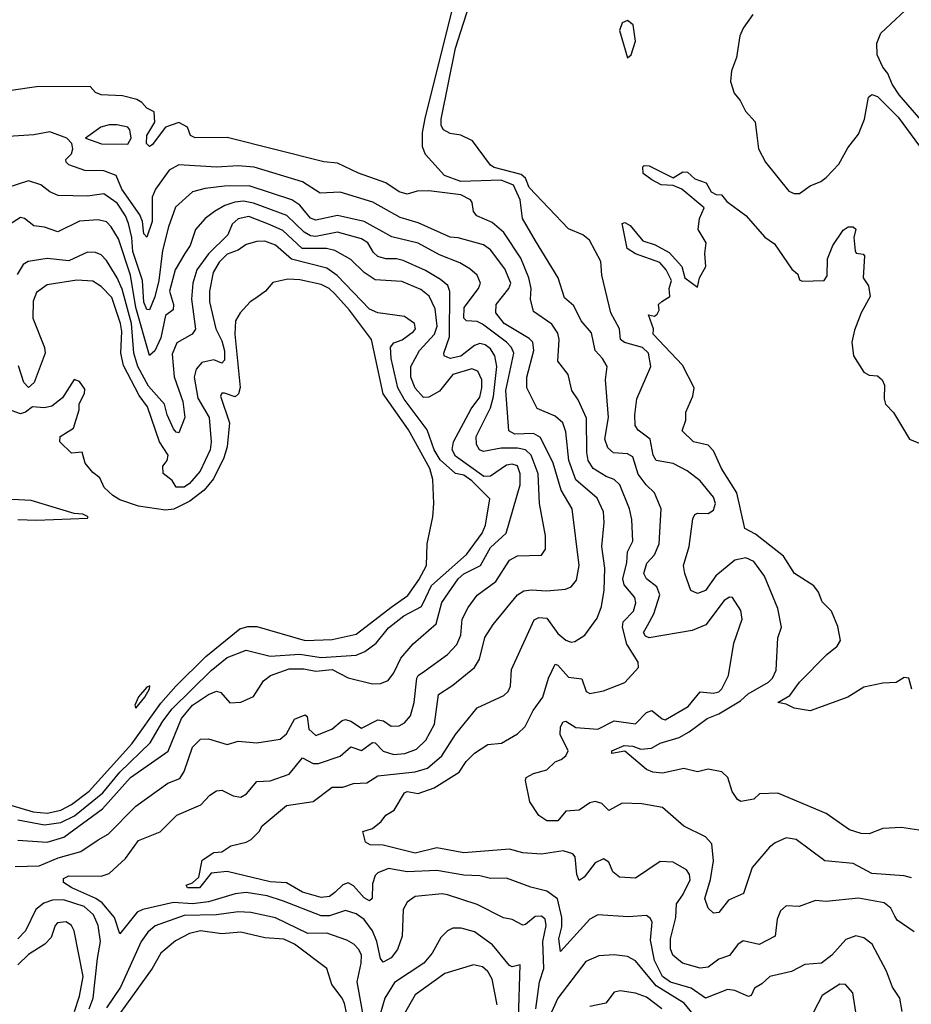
# Model space of a CAD drawing. Extents: x 1603745 to 1745082, y 385868 to 533966.
# Tile 343 of 646: x 1722942 to 1726261, y 434452 to 438115. Entities that reach past the tile are written whole.
import ezdxf

# ---------------------------------------------------------------- set-up
doc = ezdxf.new("R2010")
doc.units = 0

msp = doc.modelspace()

# ---------------------------------------------------------------- linework, layer by layer
at = {"layer": '0CON20XD'}
for points in [[(1724958, 435362), (1724975, 435375.6), (1724983.8, 435395), (1724954.1, 435455), (1724956, 435484), (1724965, 435502.9), (1724975, 435505.5), (1725012.1, 435482.1), (1725095, 435476), (1725155, 435506.9), (1725235, 435495.8), (1725275, 435537.2), (1725295, 435545.3), (1725333.3, 435513.3), (1725345, 435510.5), (1725430.5, 435559.5), (1725475, 435614.1), (1725525, 435608.9), (1725545, 435614.7), (1725556.2, 435625), (1725580.5, 435675), (1725600.8, 435795), (1725631.1, 435885), (1725627.2, 435917.2), (1725595.6, 435965), (1725585, 435967.1), (1725565, 435953.9), (1725495.9, 435864.1), (1725445, 435842.8), (1725285.6, 435815.6), (1725271.8, 435821.8), (1725264.4, 435835), (1725278.8, 435861.2), (1725302.4, 435905), (1725324.8, 435975), (1725313.8, 436005), (1725275, 436035.4), (1725266.2, 436055), (1725276.4, 436093.6), (1725305.8, 436124.2), (1725323.1, 436165), (1725330.3, 436295), (1725305.4, 436355), (1725274.2, 436384.2), (1725244.4, 436424.4), (1725225, 436488.2), (1725205, 436499.4), (1725153.2, 436503.2), (1725132, 436522), (1725120.2, 436555), (1725134, 436635), (1725123.1, 436775), (1725128.8, 436825), (1725111.5, 436855), (1725084.3, 436884.3), (1725070.7, 436950.7), (1725032.2, 436995), (1725005, 437050.9), (1724970.6, 437080.6), (1724946.4, 437155), (1724862.8, 437292.8), (1724813.5, 437375), (1724805.4, 437445), (1724780.1, 437500.1), (1724735, 437517.8), (1724585, 437513.8), (1724524, 437535), (1724453.3, 437613.3), (1724441.9, 437641.9), (1724442.2, 437695), (1724452, 437748), (1724630.3, 438465)], [(1726305, 435097.3), (1726225, 435109.5), (1726155, 435105.4), (1726105, 435086.4), (1726075, 435086.7), (1726031.1, 435101.1), (1725945, 435161.5), (1725765, 435237.5), (1725695.7, 435234.3), (1725675, 435214.4), (1725626.2, 435206.2), (1725614.2, 435214.2), (1725595, 435243.3), (1725578.6, 435295), (1725556.1, 435316.1), (1725505, 435327.1), (1725465, 435317.2), (1725415, 435329.2), (1725335, 435312.3), (1725299.2, 435315), (1725276, 435325), (1725195, 435393.1), (1725146.7, 435385), (1725146, 435395), (1725192.5, 435415), (1725225, 435412.7), (1725255, 435401.2), (1725294.8, 435405.2), (1725326.6, 435423.4), (1725397.1, 435445), (1725435, 435465.3), (1725501.8, 435515), (1725545, 435532.2), (1725625, 435580.6), (1725653.5, 435606.5), (1725730.2, 435649.8), (1725744.7, 435665), (1725758.8, 435695), (1725764.4, 435815), (1725777.8, 435855), (1725764.5, 435925), (1725714.6, 436045), (1725675, 436099.6), (1725645, 436112.8), (1725605, 436104.7), (1725534.2, 436045.8), (1725495, 435991.1), (1725465, 435980), (1725440.9, 435990.9), (1725417.8, 436055), (1725413.6, 436085), (1725434.7, 436155.3), (1725448.1, 436258.1), (1725455, 436274), (1725465, 436279.5), (1725505, 436278.5), (1725525, 436290), (1725532.9, 436315), (1725525, 436338.1), (1725475, 436399.5), (1725427, 436437), (1725375, 436464.2), (1725311.2, 436475), (1725300.5, 436495), (1725288.8, 436555), (1725245, 436588.5), (1725233.8, 436605), (1725231.8, 436645), (1725239.2, 436705), (1725292.2, 436825), (1725283.6, 436875), (1725261.3, 436895), (1725194.3, 436914.3), (1725178.9, 436925), (1725174.6, 436965), (1725143.2, 437025), (1725109.3, 437165), (1725105.3, 437215), (1725063.7, 437295), (1725038.7, 437315), (1724985, 437337.7), (1724838.6, 437491.4), (1724825.6, 437525.6), (1724808.9, 437538.9), (1724708.6, 437565), (1724695, 437573.8), (1724627.5, 437665), (1724585, 437685.5), (1724545, 437692.3), (1724519.4, 437705), (1724511.3, 437721.3), (1724511.1, 437745), (1724565, 438010), (1724625, 438200.8)], [(1726635, 437382.5), (1726605, 437390), (1726575, 437388.1), (1726542.3, 437412.3), (1726480.4, 437490.4), (1726456.5, 437536.5), (1726428.4, 437565), (1726378.9, 437648.9), (1726216.3, 437836.3), (1726190.2, 437875), (1726173.9, 437915), (1726155, 437938.5), (1726134.7, 437985), (1726132.4, 438027.6), (1726147.5, 438065), (1726275.3, 438184.7)], [(1725205, 437973.8), (1725218.8, 437985), (1725234.4, 438035), (1725226, 438096), (1725205, 438112), (1725185, 438103.8), (1725174.6, 438075), (1725205, 437973.8)], [(1725670.8, 438135), (1725635, 438083.8), (1725622.5, 438055), (1725610, 437975), (1725592, 437925), (1725588.8, 437885), (1725601.7, 437841.7), (1725624.4, 437814.4), (1725644, 437775), (1725680, 437735), (1725686.2, 437685)], [(1725125.2, 436415.2), (1725076.7, 436445), (1725058.1, 436475), (1725052.9, 436505), (1725052.3, 436632.3), (1725021.4, 436701.4), (1724997.7, 436735), (1724983.8, 436795), (1724945.4, 436845), (1724950, 436925), (1724945, 436949.4), (1724922.7, 436982.7), (1724855, 437029.2), (1724843.2, 437075), (1724845.8, 437115), (1724837.7, 437155), (1724807.7, 437227.7), (1724745, 437323.9), (1724700.6, 437360.6), (1724644.2, 437385), (1724631.8, 437401.8), (1724627.1, 437435), (1724620, 437445), (1724585, 437463.2), (1724465, 437479), (1724422.2, 437477.8), (1724385, 437465.7), (1724355, 437474.7), (1724305, 437508.8), (1724204.1, 437544.1), (1724125, 437581.2), (1724075, 437586.1), (1723715, 437676.8), (1723595, 437675.6), (1723578, 437685), (1723566.5, 437715), (1723535, 437732.5), (1723485, 437715.4), (1723435, 437649.6), (1723425, 437644), (1723414.8, 437654.8), (1723415.6, 437685), (1723445.7, 437734.3), (1723442.5, 437772.5), (1723415, 437785.6), (1723397.2, 437807.2), (1723378.3, 437818.3), (1723325, 437831.7), (1723245, 437835.3), (1723225, 437844.6), (1723205, 437866.3), (1723005, 437865.3), (1722806.4, 437836.4)], [(1725686.2, 437685), (1725692.2, 437635), (1725718.1, 437585), (1725805, 437477.5), (1725825, 437468.1), (1725845, 437468.1), (1725885, 437497.5), (1725925, 437513.1), (1725945, 437528.1), (1725991.7, 437578.3), (1726025, 437638.6), (1726065, 437689.1), (1726087.7, 437745), (1726102.5, 437827.5), (1726115, 437836.7), (1726135, 437829.6), (1726212.9, 437752.9), (1726323, 437603)], [(1723345, 437652.5), (1723356.8, 437675), (1723352.5, 437705), (1723345, 437715.5), (1723303.6, 437723.6), (1723275, 437724.5), (1723243.8, 437715), (1723187.5, 437675), (1723246.4, 437653.6), (1723345, 437652.5)], [(1726226.9, 434425), (1726219.1, 434475), (1726191.2, 434515), (1726169.1, 434575), (1726116.2, 434675), (1726085, 434698.8), (1726055, 434706.4), (1726017.4, 434692.6), (1725965.5, 434635), (1725927.5, 434605), (1725865, 434599.2), (1725815, 434573.8), (1725735, 434554.6), (1725705, 434527.3), (1725677.9, 434512.1), (1725665, 434484.2), (1725655, 434481.1), (1725605, 434503.6), (1725576.5, 434506.5), (1725495, 434474.2), (1725441.5, 434511.5), (1725365, 434534.4), (1725335.7, 434555), (1725305.1, 434615), (1725290.3, 434689.7), (1725296.8, 434756.8), (1725290.8, 434770.8), (1725275, 434782.7), (1725207.4, 434777.4), (1725095, 434784.6), (1725065, 434767.9), (1724955, 434648.6), (1724949.2, 434695), (1724960.3, 434739.7), (1724961, 434775), (1724944.1, 434844.1), (1724905, 434873.2), (1724845, 434887.5), (1724755, 434921.3), (1724695, 434919.2), (1724655, 434930), (1724595, 434932.4), (1724495, 434949.8), (1724384.8, 434944.8), (1724315, 434956.5), (1724275, 434940.7), (1724265, 434930.9), (1724255, 434900), (1724254.7, 434845.3), (1724245, 434836.9), (1724225, 434848.1), (1724185, 434892), (1724165, 434904), (1724145, 434896), (1724115, 434867.8), (1724095, 434853.3), (1724065, 434849.4), (1723995, 434869.3), (1723935, 434904), (1723875, 434907.2), (1723715, 434946.2), (1723655, 434939.2), (1723611.9, 434885), (1723566.7, 434885), (1723562.5, 434895), (1723586, 434904), (1723608.9, 434925), (1723621.4, 434988.6), (1723665, 435016.2), (1723695, 435019.2), (1723728.8, 435041.2), (1723785, 435054.6), (1723804.3, 435065), (1723834.3, 435095), (1723844.6, 435115.4), (1723935, 435191.1), (1724035, 435206.5), (1724105, 435259.4), (1724145, 435259.6), (1724185, 435272.7), (1724234.4, 435275.6), (1724275, 435301.2), (1724415, 435316.8), (1724460.7, 435330.7), (1724513.4, 435376.6), (1724565, 435455.5), (1724645, 435554.4), (1724745, 435601.2), (1724760.9, 435615), (1724768.7, 435635), (1724772.6, 435697.4), (1724857.9, 435882.1), (1724875, 435891), (1724905, 435887.9), (1724945, 435832), (1724975, 435806.2), (1724995, 435799.2), (1725008.7, 435801.3), (1725045.6, 435825), (1725091.9, 435888.1), (1725108.5, 435931.5), (1725117.5, 435992.5), (1725120.2, 436075), (1725108.9, 436155), (1725117.5, 436245), (1725115.3, 436284.7), (1725091.8, 436335), (1725012.7, 436402.7), (1724987, 436475), (1724975, 436581.2), (1724963.8, 436615), (1724935, 436640.6), (1724868.2, 436668.2), (1724830, 436745), (1724830.3, 436785), (1724856.2, 436885), (1724852.2, 436915), (1724839, 436929), (1724745.8, 436985), (1724714.3, 437025), (1724716.5, 437055), (1724763.7, 437115), (1724770.8, 437135), (1724747.8, 437187.8), (1724695, 437259.6), (1724668.2, 437278.2), (1724575, 437303.5), (1724545, 437306.2), (1724425, 437359.6), (1724358.9, 437378.9), (1724256.6, 437436.6), (1724135, 437473.5), (1724060.7, 437469.3), (1723995, 437512.2), (1723815, 437566.7), (1723755, 437571.3), (1723675, 437567.2), (1723535, 437575.9), (1723498.4, 437555), (1723447.8, 437485), (1723435.6, 437454.4), (1723434.8, 437365), (1723415, 437306), (1723405, 437318.8), (1723399.7, 437365), (1723389.5, 437389.5), (1723322.8, 437485), (1723300.9, 437535), (1723255, 437553.1), (1723185, 437554.2), (1723125.8, 437575), (1723115.8, 437585), (1723114, 437595), (1723135, 437616.2), (1723140, 437635), (1723136.2, 437655), (1723118, 437675), (1723055, 437698.2), (1722995, 437687.1), (1722900.5, 437680.5)], [(1726263.9, 435623.9), (1726252.5, 435665), (1726235, 435667.5), (1726205, 435648.6), (1726155, 435647.1), (1726085, 435631.2), (1726025, 435594.5), (1725885, 435543.1), (1725825, 435554), (1725795, 435568.8), (1725764.2, 435574.2), (1725809.5, 435600.5), (1725845, 435650), (1725946.5, 435753.5), (1725985.3, 435784.7), (1725997.8, 435805), (1725987.3, 435857.3), (1725964.2, 435915), (1725929.5, 435949.5), (1725916, 435985), (1725899, 436009), (1725826.2, 436055), (1725785, 436119.4), (1725680.8, 436200.8), (1725642.2, 436222.2), (1725611.4, 436355), (1725555, 436445.5), (1725525, 436511.5), (1725505, 436531.8), (1725450, 436545), (1725408.8, 436585), (1725422.5, 436625), (1725422.2, 436655), (1725448.6, 436715), (1725452.7, 436745), (1725409.6, 436829.6), (1725300, 436945), (1725301.2, 436965), (1725283.3, 437016.7), (1725305, 437012.5), (1725315, 437020), (1725322.5, 437035), (1725320, 437055), (1725333, 437067), (1725362.5, 437085), (1725360, 437115), (1725368.1, 437145), (1725348.5, 437185), (1725325, 437212), (1725234.5, 437244.5), (1725204.2, 437264.2), (1725185, 437356.7), (1725195, 437360.5), (1725215, 437349.2), (1725262, 437292), (1725307.7, 437277.7), (1725359.5, 437249.5), (1725407.2, 437197.2), (1725418.8, 437155), (1725465, 437120), (1725473.3, 437155), (1725496.4, 437196.4), (1725492.5, 437245), (1725497.5, 437285), (1725467.5, 437335), (1725473.3, 437375), (1725490, 437415), (1725407.1, 437485), (1725375, 437498.5), (1725330.6, 437500.6), (1725295, 437520), (1725263.6, 437543.6), (1725261.8, 437568.2), (1725267, 437573), (1725285, 437571.2), (1725375, 437527.3), (1725411.3, 437548.7), (1725428.1, 437548.1), (1725455, 437523.6), (1725497.9, 437507.9), (1725516, 437475), (1725535, 437464.4), (1725555, 437463.8), (1725575, 437438.8), (1725645, 437386.2), (1725716.1, 437306.1), (1725751.7, 437281.7), (1725817, 437187), (1725838.3, 437168.3), (1725845, 437147.5), (1725855, 437142), (1725936.7, 437145), (1725947.7, 437162.3), (1725948.8, 437225), (1725968.8, 437275), (1726007.7, 437332.3), (1726026, 437344), (1726045, 437344), (1726055, 437336.2), (1726047.8, 437305), (1726052.5, 437255), (1726056.4, 437246.4), (1726082.5, 437242.5), (1726086.7, 437236.7), (1726082.5, 437155), (1726101.4, 437125), (1726107.8, 437085), (1726074.3, 437025), (1726050, 436960), (1726039.4, 436915), (1726045.6, 436865), (1726085, 436804), (1726105, 436792.5), (1726135, 436790.6), (1726152.9, 436775), (1726161.4, 436755), (1726160, 436705), (1726165.8, 436685), (1726195, 436653.8), (1726254.5, 436554.5), (1726305, 436533.5)], [(1723924.9, 434834.9), (1723863.1, 434855), (1723785, 434867.3), (1723745, 434862.3), (1723645, 434832.9), (1723585, 434825.5), (1723515, 434830.5), (1723401.1, 434805), (1723379.3, 434795), (1723315, 434714.2), (1723294.8, 434775), (1723249, 434829), (1723225.8, 434845.8), (1723136, 434885), (1723105.6, 434905), (1723105, 434919.2), (1723125, 434929.6), (1723245, 434928.9), (1723275, 434938.1), (1723336.1, 434993.9), (1723385, 435061.5), (1723465, 435093.8), (1723527.3, 435155), (1723616.7, 435193.3), (1723650.5, 435229.5), (1723674.5, 435245.5), (1723695, 435248.1), (1723737.1, 435227.1), (1723765, 435222.5), (1723787.1, 435235), (1723825, 435281.2), (1723875, 435283.8), (1723945, 435308.6), (1723995, 435369.1), (1724035, 435347.1), (1724055, 435347.1), (1724134.8, 435375.2), (1724175, 435410), (1724215, 435396.5), (1724255, 435425.2), (1724265, 435424.7), (1724295, 435393.9), (1724335, 435381.2), (1724375.5, 435384.5), (1724419.1, 435400.9), (1724454.3, 435435), (1724486.3, 435493.7), (1724501.5, 435605), (1724555, 435638.7), (1724635.6, 435704.4), (1724654, 435736), (1724673.6, 435816.4), (1724704.8, 435865.2), (1724795, 435975.5), (1724819.4, 435990.6), (1724845.9, 435994.1), (1724905, 435990.7), (1724974.1, 435995.9), (1724995.3, 436004.7), (1725015, 436030), (1725025.3, 436085), (1724998.4, 436295), (1724958.1, 436365), (1724927.6, 436465), (1724880.4, 436560.4), (1724855.2, 436575.2), (1724785, 436573.1), (1724763.3, 436585), (1724752.4, 436735), (1724782.1, 436875), (1724773.1, 436895), (1724754, 436915), (1724665, 436982.4), (1724645, 436992.2), (1724605, 436994.6), (1724595.2, 437005.2), (1724597, 437045), (1724650.3, 437115), (1724657.4, 437135), (1724645.3, 437165), (1724618.1, 437188.1), (1724581.2, 437211.2), (1724505, 437240.9), (1724425, 437283.2), (1724327.8, 437307.8), (1724225, 437364.8), (1724125, 437386.6), (1724045, 437369.1), (1724025, 437377.3), (1723985.1, 437425.1), (1723955, 437445.5), (1723796.7, 437496.7), (1723704.5, 437495.5), (1723632.8, 437487.2), (1723585.7, 437475), (1723522.4, 437417.6), (1723496, 437345), (1723473.9, 437256.1), (1723460.8, 437145), (1723445.6, 437084.4), (1723425, 437035.5), (1723415, 437036.5), (1723404.1, 437064.1), (1723399.6, 437145), (1723363.3, 437253.3), (1723360, 437305), (1723347.5, 437357.5), (1723336.5, 437385), (1723305, 437432.3), (1723255, 437467.7), (1723195, 437458.1), (1723085, 437461.1), (1723054.3, 437474.3), (1723021.2, 437501.2), (1722975, 437515.2), (1722895, 437490)], [(1722925, 434964.4), (1723015, 434966.9), (1723085, 434996.6), (1723169.4, 435020.6), (1723235, 435063.1), (1723271.1, 435085), (1723375, 435188.8), (1723493.3, 435275), (1723538.2, 435291.8), (1723555, 435317.8), (1723585, 435408.9), (1723615, 435437.8), (1723645, 435439.5), (1723715, 435418.2), (1723755, 435430.7), (1723825.2, 435424.8), (1723911.3, 435438.7), (1723935, 435458.2), (1723965, 435512.8), (1724005, 435529.2), (1724012.6, 435522.6), (1724018.9, 435475), (1724045, 435451.4), (1724104.2, 435475.8), (1724142.7, 435507.3), (1724155, 435511), (1724175, 435504.8), (1724215, 435478.7), (1724275, 435510.5), (1724296.7, 435506.7), (1724325, 435486.4), (1724355, 435487.3), (1724375, 435498.5), (1724396.8, 435525), (1724411.1, 435575), (1724421.1, 435665), (1724426, 435675), (1724449.2, 435690.8), (1724535, 435753.2), (1724569.2, 435790.8), (1724584.8, 435825), (1724588.9, 435885), (1724611.6, 435928.4), (1724645, 435974.6), (1724715.3, 436025), (1724765, 436103.8), (1724795, 436120.6), (1724885, 436122.5), (1724900, 436145), (1724899.3, 436195), (1724877.5, 436315), (1724872.5, 436425), (1724846.6, 436495), (1724825, 436514.2), (1724795, 436520.8), (1724735, 436521.5), (1724668.2, 436508.2), (1724654.5, 436515), (1724642.8, 436535), (1724641.2, 436565), (1724695, 436670.7), (1724706.2, 436713.8), (1724718.4, 436825), (1724710.8, 436865), (1724695, 436890.3), (1724675, 436905.6), (1724655, 436910.9), (1724635, 436902.5), (1724585, 436863.3), (1724544.8, 436854.8), (1724522.7, 436865), (1724520.7, 436875), (1724542, 436935), (1724543.7, 437103.7), (1724536.1, 437126.1), (1724508.6, 437148.6), (1724452.6, 437182.6), (1724369.9, 437219.9), (1724345, 437226), (1724305, 437225.2), (1724275, 437233.8), (1724258.8, 437248.8), (1724238.3, 437285), (1724215, 437300.4), (1724125, 437324.2), (1724045, 437308.9), (1724025, 437310.5), (1724001, 437325), (1723936.8, 437386.8), (1723812.7, 437432.7), (1723775, 437439.6), (1723743.5, 437436.5), (1723705.7, 437424.3), (1723668, 437402), (1723633.1, 437375), (1723596.8, 437335), (1723577.2, 437275), (1723557.4, 437245), (1723521.2, 437185), (1723499.6, 437105), (1723514.4, 437055), (1723513.8, 437036.2), (1723485, 437014.7), (1723468.3, 436931.7), (1723445, 436883.8), (1723425, 436865.6), (1723374.6, 437045), (1723354.9, 437165), (1723310, 437300), (1723283.1, 437345), (1723265, 437363.3), (1723235, 437370.9), (1723165, 437365.3), (1723084.5, 437325.5), (1723035, 437343.6), (1722995, 437347.8), (1722960, 437375), (1722945, 437379.1), (1722868.8, 437331.2)], [(1722935, 435062.1), (1723045, 435055.2), (1723106.3, 435073.7), (1723250.9, 435179.1), (1723355, 435296.2), (1723495, 435393.8), (1723544.1, 435515), (1723585, 435564.8), (1723645, 435604.8), (1723675, 435617.3), (1723691.3, 435611.3), (1723725, 435573.6), (1723765, 435576.2), (1723812.5, 435597.5), (1723850, 435655), (1723876, 435675), (1723945, 435700), (1723999.8, 435699.8), (1724045, 435691.8), (1724105, 435697.2), (1724165, 435666.7), (1724255, 435644.5), (1724285, 435645.6), (1724313.6, 435656.4), (1724334.5, 435685), (1724360.7, 435739.3), (1724407, 435793), (1724492.5, 435867.5), (1724513.7, 435946.3), (1724574, 436035), (1724595, 436053), (1724657.6, 436085), (1724695, 436151.1), (1724752.8, 436205), (1724805.2, 436385), (1724804.8, 436425), (1724795.2, 436455), (1724775, 436462.1), (1724755, 436458.1), (1724695, 436416.6), (1724669.5, 436415), (1724565, 436491), (1724552.3, 436515), (1724557.2, 436545), (1724622.6, 436667.4), (1724655, 436710.8), (1724663, 436745), (1724662, 436775), (1724647.8, 436807.8), (1724625, 436816), (1724554.7, 436795), (1724505, 436733.3), (1724465, 436711.1), (1724445, 436709.1), (1724415, 436744), (1724397.8, 436785), (1724398.5, 436825), (1724430.8, 436885), (1724485.9, 436945), (1724496.4, 436975), (1724489.4, 437039.4), (1724466.5, 437086.5), (1724435, 437111.7), (1724365, 437140.6), (1724265, 437147.4), (1724225, 437174.3), (1724175, 437223.3), (1724115, 437256.8), (1724083.9, 437263.9), (1723993.4, 437263.4), (1723921.3, 437331.3), (1723875, 437352.6), (1723795, 437382.6), (1723755, 437374.8), (1723733.1, 437355), (1723717.1, 437315), (1723645.7, 437244.3), (1723601.5, 437185), (1723586.7, 437135), (1723581.9, 437075), (1723596.6, 436963.4), (1723584.7, 436945.3), (1723527.5, 436912.5), (1723509.3, 436870.7), (1723516.8, 436786.8), (1723549.3, 436695), (1723557.5, 436635), (1723535, 436578.1), (1723525, 436580), (1723515, 436593.3), (1723490.8, 436645), (1723481, 436685), (1723422.1, 436752.1), (1723381.8, 436825), (1723367.1, 436875), (1723357.9, 436985), (1723323.2, 437113.2), (1723305.3, 437155.3), (1723265, 437219.6), (1723245, 437240.4), (1723225, 437249.6), (1723195, 437250), (1723125, 437217.8), (1723045, 437226.9), (1722974.2, 437215.8), (1722955, 437204.5), (1722932.9, 437167.1)], [(1724123.6, 437163.6), (1724085, 437190.3), (1723953.9, 437223.9), (1723895, 437276.7), (1723855, 437291.6), (1723825, 437290.4), (1723785, 437278.6), (1723755, 437258.1), (1723715, 437242.4), (1723685, 437213), (1723662.7, 437175), (1723649, 437105), (1723649.2, 437065), (1723672, 436965), (1723695, 436920), (1723705, 436883.8), (1723705, 436848.8), (1723695, 436837.5), (1723665, 436849.6), (1723620.6, 436839.4), (1723599.1, 436815), (1723592, 436785), (1723605, 436706.7), (1723647.9, 436635), (1723655.2, 436545), (1723651.9, 436515), (1723614.4, 436435), (1723575, 436389.2), (1723555, 436376.4), (1723525, 436375.6), (1723510.2, 436400.2), (1723476.8, 436426.8), (1723475.6, 436454.4), (1723491.4, 436475), (1723495.2, 436495), (1723463.2, 436545), (1723417.5, 436675), (1723387.5, 436717.5), (1723328.1, 436828.1), (1723318.6, 436875), (1723322.9, 436955), (1723317.9, 436985), (1723285, 437081.8), (1723245, 437122.5), (1723215, 437142.8), (1723155, 437146.1), (1723045, 437128.6), (1723005, 437100.8), (1722992.6, 437067.4), (1722991.5, 437005), (1723034.7, 436895), (1723036.9, 436875), (1722995.8, 436765), (1722975, 436746.4), (1722957.5, 436765), (1722937.7, 436827.7)], [(1722935, 435137.6), (1723035, 435119.6), (1723095, 435128.3), (1723146.6, 435153.4), (1723251.2, 435238.8), (1723314.7, 435315.3), (1723427.9, 435425), (1723474.6, 435505), (1723509.3, 435550.7), (1723655, 435693.8), (1723715, 435742.3), (1723785, 435768.8), (1723875, 435747.6), (1723985, 435754.2), (1724065, 435742.1), (1724195, 435751), (1724227.6, 435765), (1724269.3, 435795), (1724315, 435852), (1724372.7, 435897.3), (1724438, 435932), (1724454.4, 435965.6), (1724475, 436009.4), (1724605.6, 436125), (1724664, 436205), (1724676.6, 436235), (1724692.2, 436332.2), (1724625, 436399.6), (1724595, 436420.3), (1724565, 436426.5), (1724508.1, 436478.1), (1724484.8, 436515), (1724459.6, 436589.6), (1724373, 436703), (1724349.7, 436745), (1724325.1, 436855), (1724323.2, 436896.8), (1724335, 436912.9), (1724366.4, 436923.6), (1724408.7, 436955), (1724415.3, 436965.3), (1724411.8, 436985), (1724375, 437010.4), (1724275, 437024.7), (1724245, 437038.1), (1724123.6, 437163.6)], [(1722845, 435211.6), (1722992.6, 435167.4), (1723045, 435163.3), (1723095, 435174.4), (1723135.4, 435194.6), (1723201.2, 435245), (1723359.6, 435420.4), (1723467.4, 435572.6), (1723524.1, 435635), (1723635, 435745.2), (1723761.8, 435848.2), (1723792, 435858), (1723825, 435857.7), (1724005, 435805.6), (1724105, 435808.6), (1724195, 435828.6), (1724328.6, 435931.4), (1724386.6, 435973.4), (1724428.6, 436031.4), (1724456.3, 436085), (1724459, 436165), (1724480.8, 436265), (1724484, 436315), (1724480.6, 436405), (1724469.4, 436445), (1724389.4, 436589.4), (1724295, 436723.2), (1724251.6, 436925), (1724169.6, 437035), (1724115.7, 437095.7), (1724094.2, 437115), (1724065, 437129.4), (1723985, 437147.6), (1723940.5, 437149.5), (1723885, 437137.8), (1723857.7, 437105), (1723825, 437082.2), (1723800, 437065), (1723763.3, 437025), (1723745.6, 436994.4), (1723743.2, 436945), (1723762.9, 436747.1), (1723757, 436723), (1723745, 436712.5), (1723704.6, 436725.4), (1723694.7, 436725.3), (1723689.6, 436715), (1723723.1, 436615), (1723714.1, 436525.9), (1723702.8, 436485), (1723663.6, 436406.4), (1723629.6, 436365), (1723575.8, 436324.2), (1723515.7, 436294.3), (1723485, 436290.3), (1723384, 436305), (1723315, 436328.5), (1723289.2, 436345), (1723257.1, 436375), (1723240.6, 436410.6), (1723215, 436430), (1723186.2, 436465), (1723175, 436506.7), (1723135, 436502), (1723091.2, 436545), (1723093.3, 436565), (1723142, 436595), (1723163.6, 436663.6)], [(1723163.6, 436663.6), (1723163.6, 436686.4), (1723184, 436725), (1723185, 436740), (1723165, 436769.2), (1723145, 436776.2), (1723101.9, 436708.1), (1723062.4, 436677.6), (1723035, 436670.8), (1722990, 436675), (1722963.8, 436655), (1722945, 436649), (1722900, 436665)], [(1726271.9, 434721.9), (1726208.1, 434765), (1726199.7, 434779.7), (1726185, 434810), (1726159.7, 434829.7), (1726065, 434847), (1725945, 434833.9), (1725905, 434838.5), (1725844.5, 434815.5), (1725795, 434818.6), (1725775, 434800), (1725761.4, 434768.6), (1725755, 434704.6), (1725695, 434674.7), (1725635, 434687.3), (1725615, 434674.5), (1725585, 434633.3), (1725545, 434620), (1725505, 434589.7), (1725475, 434586.2), (1725410, 434605), (1725374.2, 434634.2), (1725365, 434657.5), (1725365.3, 434695), (1725385.2, 434775), (1725386.8, 434825), (1725411.3, 434858.7), (1725437.7, 434915), (1725436.2, 434935), (1725425, 434952.3), (1725375, 434981.1), (1725326.6, 434983.4), (1725235, 434920.9), (1725174.6, 434924.6), (1725150.5, 434945), (1725135, 434980.8), (1725115, 434993.1), (1725085, 434977.5), (1725043.1, 434925), (1725025, 434911.9), (1725016.3, 434935), (1725010, 435000), (1725001.4, 435011.4), (1724965, 435022.2), (1724885, 435010.3), (1724815, 435015.8), (1724765, 435028.4), (1724595, 435015.7), (1724495, 435033.9), (1724415, 435014.2), (1724295, 435043.3), (1724247.5, 435045), (1724230, 435055), (1724220, 435095), (1724255, 435105.8), (1724288.3, 435131.7), (1724305.5, 435155), (1724336.5, 435173.5), (1724375, 435239.1), (1724385, 435243.4), (1724425, 435236.5), (1724485, 435257), (1724578.5, 435315), (1724604.1, 435355), (1724635, 435386.4), (1724685, 435418.9), (1724736.2, 435423.8), (1724795, 435457.9), (1724824.5, 435485), (1724853.3, 435545), (1724889.6, 435595), (1724910.3, 435665), (1724935, 435717.5), (1724945, 435713.8), (1724985, 435669.3), (1725035, 435662.1), (1725050.5, 435615), (1725065, 435608.2), (1725115, 435618.2), (1725195, 435649.5), (1725245.6, 435705), (1725244.4, 435725), (1725202.3, 435792.3), (1725186.4, 435855), (1725189.1, 435875), (1725226.7, 435915), (1725235.7, 435945), (1725231.6, 435965), (1725192.2, 436012.2), (1725187.7, 436035), (1725201.8, 436095), (1725204.3, 436135.7), (1725225.3, 436175), (1725220.5, 436255), (1725211.9, 436295), (1725176.4, 436385), (1725155, 436404.7), (1725125.2, 436415.2)], [(1722935, 436256), (1723005, 436252.5), (1723195, 436260), (1723197.5, 436265), (1723177.5, 436275), (1723145, 436278.5), (1722985, 436326.9), (1722865, 436332)], [(1723375, 435554), (1723408.1, 435595), (1723425.8, 435625), (1723426.4, 435636.4), (1723415, 435631.2), (1723385, 435596.2), (1723371.2, 435565), (1723375, 435554)], [(1726262.1, 434922.1), (1726235, 434929.6), (1726115, 434938.2), (1726045, 434975.4), (1725940, 434985), (1725833.3, 435065), (1725795, 435070.5), (1725755, 435052.2), (1725733.9, 435036.1), (1725669.5, 434960.5), (1725636.4, 434863.6), (1725581.1, 434838.9), (1725545, 434792.9), (1725525, 434790.8), (1725505, 434808.8), (1725492.3, 434845), (1725514, 434916), (1725525.3, 434985), (1725518.8, 435048.8), (1725494.7, 435074.7), (1725414.2, 435115), (1725335, 435184.3), (1725258, 435198), (1725185, 435200.4), (1725135, 435172.2), (1725109.2, 435199.2), (1725085, 435205.9), (1725065, 435200.9), (1725025, 435173.8), (1724975, 435169.8), (1724945, 435134.5), (1724904.5, 435134.5), (1724875, 435153.7), (1724841.5, 435205), (1724825.3, 435285), (1724828.2, 435295), (1724855, 435310), (1724905, 435324.3), (1724935, 435354), (1724958, 435362)], [(1724863.3, 434435), (1724877.8, 434535), (1724893, 434585), (1724890.1, 434685), (1724901.9, 434745), (1724898.4, 434768.4), (1724885, 434780), (1724861.3, 434778.7), (1724825, 434748.4), (1724815, 434746.7), (1724775, 434767.6), (1724742.8, 434772.8), (1724645, 434823.5), (1724535, 434859.3), (1724515, 434863.2), (1724415, 434852.3), (1724385, 434831.1), (1724370, 434805), (1724366.2, 434705), (1724348.3, 434655), (1724325, 434624.7), (1724295, 434608.2), (1724285, 434622.5), (1724272, 434685), (1724255.5, 434725), (1724225, 434766.6), (1724195, 434788.9), (1724155, 434800.5), (1724095, 434780.9), (1724065, 434781.3), (1723924.9, 434834.9)], [(1723200.7, 434435), (1723216.1, 434475), (1723231.9, 434621.9), (1723242.6, 434685), (1723234.8, 434745), (1723217.3, 434785), (1723181.8, 434815), (1723105, 434840.3), (1723065, 434839.2), (1723031.9, 434828.1), (1723002.5, 434805), (1722963.4, 434725), (1722935, 434695.4)], [(1724227.1, 434375), (1724213.9, 434453.9), (1724198.4, 434535), (1724214, 434605), (1724214.1, 434634.1), (1724205.1, 434655.1), (1724185.7, 434675.7), (1724160.3, 434690.3), (1724085, 434716.5), (1724015, 434715.7), (1723895, 434773.7), (1723802.7, 434792.7), (1723755.6, 434795.6), (1723675, 434784.8), (1723555, 434781.5), (1723446.8, 434743.2), (1723419.6, 434720.4), (1723394.9, 434685.1), (1723317.6, 434515), (1723265, 434438.4)], [(1723146.3, 434425), (1723165, 434482.2), (1723178.1, 434555), (1723145.4, 434725), (1723135.2, 434745.2), (1723115, 434758), (1723083.1, 434755), (1723073.8, 434745), (1723059.6, 434700.4), (1723036.1, 434675), (1722975, 434636.8), (1722935, 434598.5)], [(1724160.2, 434415), (1724150.9, 434455), (1724142.5, 434475), (1724104, 434525), (1724085.4, 434585), (1723964.8, 434675), (1723925, 434694), (1723855, 434699.2), (1723765, 434719.6), (1723695, 434714.3), (1723615, 434724.7), (1723575, 434715.2), (1723522.7, 434687.3), (1723467.9, 434642.1), (1723435.8, 434585), (1723288.9, 434381.1)], [(1724799, 434395), (1724805, 434598.8), (1724775, 434590.7), (1724765, 434596.2), (1724702.4, 434672.4), (1724635, 434720.8), (1724585.3, 434734.7), (1724555, 434734.6), (1724534.3, 434725), (1724509.5, 434700.5), (1724478.3, 434641.7), (1724447.3, 434605), (1724337.1, 434532.9), (1724301.7, 434475), (1724275.2, 434385)], [(1725465, 434395.1), (1725415.3, 434455.3), (1725311, 434521), (1725235, 434613.4), (1725205, 434629.7), (1725155, 434635.9), (1725098.1, 434631.9), (1725049.2, 434610.8), (1724945.2, 434475), (1724905, 434384.4)], [(1724719.5, 434449.5), (1724701.4, 434545), (1724685, 434573.8), (1724665, 434590.7), (1724631.9, 434598.1), (1724525, 434566.2), (1724415, 434486.8), (1724340.8, 434359.2)], [(1726058.8, 434398.8), (1726044.1, 434494.1), (1726015.8, 434525), (1725995, 434526.2), (1725930, 434485), (1725897.8, 434422.2)], [(1725333.2, 434435), (1725275, 434477.6), (1725235, 434493.1), (1725177.6, 434502.4), (1725155, 434497.3), (1725124.3, 434455.7), (1725065, 434443.7)]]:
    msp.add_lwpolyline(points, dxfattribs=at)

doc.saveas('drawing.dxf')
